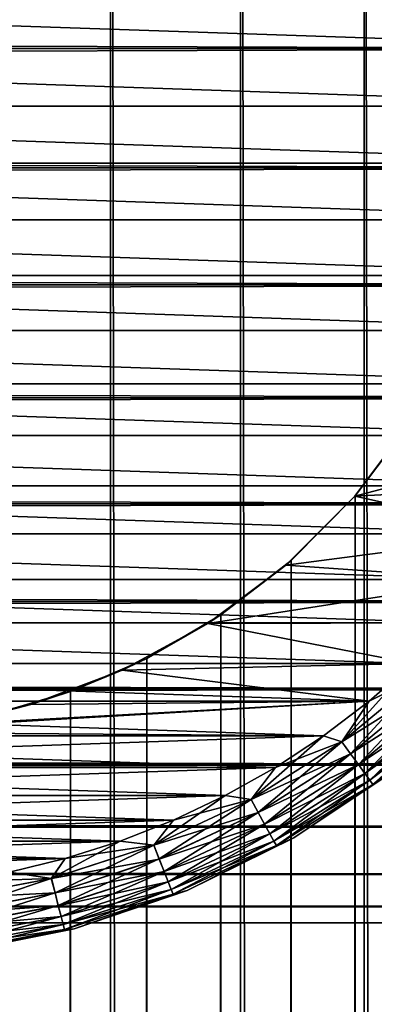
# Model space of a CAD drawing. Extents: x -265 to 265, y 0 to 1027.
# Tile 280 of 295: x 252.59 to 257.65, y 986.37 to 1000.41. Entities that reach past the tile are written whole.
import ezdxf

# ---------------------------------------------------------------- set-up
doc = ezdxf.new("R2010")
doc.units = 0
doc.header["$LTSCALE"] = 41.718519
for name, color, linetype in [('103', 7, 'CONTINUOUS'), ('104', 7, 'CONTINUOUS'), ('110', 7, 'CONTINUOUS'), ('113', 7, 'CONTINUOUS'), ('114', 7, 'CONTINUOUS'), ('118', 7, 'CONTINUOUS'), ('122', 7, 'CONTINUOUS'), ('126', 7, 'CONTINUOUS'), ('3', 7, 'CONTINUOUS'), ('4', 7, 'CONTINUOUS')]:
    doc.layers.add(name, color=color, linetype=linetype)

msp = doc.modelspace()

# ---------------------------------------------------------------- linework, layer by layer
at = {"layer": '103', "color": 7, "linetype": 'CONTINUOUS'}
for points in [[(251.958, 1, 14.872), (253.882, 1, 14.489), (251.958, 1019, 14.872), (251.958, 1, 14.872)], [(251.958, 1019, 14.872), (253.882, 1, 14.489), (253.882, 1019, 14.489), (251.958, 1019, 14.872)], [(253.882, 1, 14.489), (255.74, 1, 13.858), (253.882, 1019, 14.489), (253.882, 1, 14.489)], [(253.882, 1019, 14.489), (255.74, 1, 13.858), (255.74, 1019, 13.858), (253.882, 1019, 14.489)], [(255.74, 1, 13.858), (257.5, 1, 12.99), (255.74, 1019, 13.858), (255.74, 1, 13.858)], [(255.74, 1019, 13.858), (257.5, 1, 12.99), (257.5, 1019, 12.99), (255.74, 1019, 13.858)], [(257.5, 1, 12.99), (259.131, 1, 11.9), (257.5, 1019, 12.99), (257.5, 1, 12.99)], [(257.5, 1019, 12.99), (259.131, 1, 11.9), (259.131, 1019, 11.9), (257.5, 1019, 12.99)]]:
    msp.add_3dface(points, dxfattribs=at)
at = {"layer": '104', "color": 7, "linetype": 'CONTINUOUS'}
for points in [[(257.374, 993.621, -13.063), (258.153, 994.653, -12.591), (257.374, 26.379, -13.063), (257.374, 993.621, -13.063)], [(257.374, 26.379, -13.063), (258.153, 994.653, -12.591), (258.153, 25.347, -12.591), (257.374, 26.379, -13.063)], [(256.461, 992.698, -13.537), (257.374, 993.621, -13.063), (256.461, 27.302, -13.537), (256.461, 992.698, -13.537)], [(256.461, 27.302, -13.537), (257.374, 993.621, -13.063), (257.374, 26.379, -13.063), (256.461, 27.302, -13.537)], [(255.458, 991.921, -13.972), (256.461, 992.698, -13.537), (255.458, 28.079, -13.972), (255.458, 991.921, -13.972)], [(255.458, 28.079, -13.972), (256.461, 992.698, -13.537), (256.461, 27.302, -13.537), (255.458, 28.079, -13.972)], [(254.401, 991.3, -14.34), (255.458, 991.921, -13.972), (254.401, 28.7, -14.34), (254.401, 991.3, -14.34)], [(254.401, 28.7, -14.34), (255.458, 991.921, -13.972), (255.458, 28.079, -13.972), (254.401, 28.7, -14.34)], [(253.314, 990.831, -14.629), (254.401, 991.3, -14.34), (253.314, 29.169, -14.629), (253.314, 990.831, -14.629)], [(253.314, 29.169, -14.629), (254.401, 991.3, -14.34), (254.401, 28.7, -14.34), (253.314, 29.169, -14.629)], [(252.214, 990.505, -14.836), (253.314, 990.831, -14.629), (252.214, 29.495, -14.836), (252.214, 990.505, -14.836)], [(252.214, 29.495, -14.836), (253.314, 990.831, -14.629), (253.314, 29.169, -14.629), (252.214, 29.495, -14.836)]]:
    msp.add_3dface(points, dxfattribs=at)
at = {"layer": '110', "color": 7, "linetype": 'CONTINUOUS'}
for points in [[(258.202, 994.729, -25), (257.374, 993.621, -13.063), (257.369, 993.615, -25), (258.202, 994.729, -25)], [(258.153, 994.653, -12.591), (257.374, 993.621, -13.063), (258.202, 994.729, -25), (258.153, 994.653, -12.591)], [(257.374, 993.621, -13.063), (256.461, 992.698, -13.537), (257.369, 993.615, -25), (257.374, 993.621, -13.063)], [(257.369, 993.615, -25), (256.461, 992.698, -13.537), (256.385, 992.631, -25), (257.369, 993.615, -25)], [(256.461, 992.698, -13.537), (255.458, 991.921, -13.972), (256.385, 992.631, -25), (256.461, 992.698, -13.537)], [(256.385, 992.631, -25), (255.458, 991.921, -13.972), (255.271, 991.798, -25), (256.385, 992.631, -25)], [(255.271, 991.798, -25), (254.401, 991.3, -14.34), (254.05, 991.131, -25), (255.271, 991.798, -25)], [(255.458, 991.921, -13.972), (254.401, 991.3, -14.34), (255.271, 991.798, -25), (255.458, 991.921, -13.972)], [(254.401, 991.3, -14.34), (253.314, 990.831, -14.629), (254.05, 991.131, -25), (254.401, 991.3, -14.34)], [(254.05, 991.131, -25), (253.314, 990.831, -14.629), (252.747, 990.645, -25), (254.05, 991.131, -25)], [(253.314, 990.831, -14.629), (252.214, 990.505, -14.836), (252.747, 990.645, -25), (253.314, 990.831, -14.629)], [(252.747, 990.645, -25), (252.214, 990.505, -14.836), (251.388, 990.349, -25), (252.747, 990.645, -25)]]:
    msp.add_3dface(points, dxfattribs=at)
at = {"layer": '113', "color": 7, "linetype": 'CONTINUOUS'}
for points in [[(258.202, 994.729, -25), (257.369, 993.615, -25), (260.655, 994.479, -25), (258.202, 994.729, -25)], [(260.655, 994.479, -25), (257.369, 993.615, -25), (260.253, 993.765, -25), (260.655, 994.479, -25)], [(260.253, 993.765, -25), (257.369, 993.615, -25), (259.804, 993.08, -25), (260.253, 993.765, -25)], [(257.369, 993.615, -25), (256.385, 992.631, -25), (259.804, 993.08, -25), (257.369, 993.615, -25)], [(259.804, 993.08, -25), (256.385, 992.631, -25), (259.309, 992.427, -25), (259.804, 993.08, -25)], [(256.385, 992.631, -25), (255.271, 991.798, -25), (259.309, 992.427, -25), (256.385, 992.631, -25)], [(259.309, 992.427, -25), (255.271, 991.798, -25), (258.77, 991.809, -25), (259.309, 992.427, -25)], [(255.271, 991.798, -25), (254.05, 991.131, -25), (258.191, 991.23, -25), (255.271, 991.798, -25)], [(258.77, 991.809, -25), (255.271, 991.798, -25), (258.191, 991.23, -25), (258.77, 991.809, -25)], [(258.191, 991.23, -25), (254.05, 991.131, -25), (257.573, 990.691, -25), (258.191, 991.23, -25)], [(254.05, 991.131, -25), (252.747, 990.645, -25), (257.573, 990.691, -25), (254.05, 991.131, -25)], [(251.388, 990.349, -25), (250, 990.25, -25), (257.573, 990.691, -25), (251.388, 990.349, -25)], [(257.573, 990.691, -25), (250, 990.25, -25), (256.92, 990.196, -25), (257.573, 990.691, -25)], [(252.747, 990.645, -25), (251.388, 990.349, -25), (257.573, 990.691, -25), (252.747, 990.645, -25)], [(250, 990.25, -25), (243.08, 990.196, -25), (256.92, 990.196, -25), (250, 990.25, -25)], [(243.08, 990.196, -25), (243.765, 989.747, -25), (256.92, 990.196, -25), (243.08, 990.196, -25)], [(256.92, 990.196, -25), (243.765, 989.747, -25), (256.235, 989.747, -25), (256.92, 990.196, -25)], [(243.765, 989.747, -25), (244.479, 989.345, -25), (256.235, 989.747, -25), (243.765, 989.747, -25)], [(256.235, 989.747, -25), (244.479, 989.345, -25), (255.521, 989.345, -25), (256.235, 989.747, -25)], [(244.479, 989.345, -25), (245.219, 988.993, -25), (255.521, 989.345, -25), (244.479, 989.345, -25)], [(255.521, 989.345, -25), (245.219, 988.993, -25), (254.781, 988.993, -25), (255.521, 989.345, -25)], [(245.219, 988.993, -25), (245.981, 988.693, -25), (254.781, 988.993, -25), (245.219, 988.993, -25)], [(254.781, 988.993, -25), (245.981, 988.693, -25), (254.019, 988.693, -25), (254.781, 988.993, -25)], [(245.981, 988.693, -25), (246.762, 988.445, -25), (254.019, 988.693, -25), (245.981, 988.693, -25)], [(254.019, 988.693, -25), (246.762, 988.445, -25), (253.238, 988.445, -25), (254.019, 988.693, -25)], [(246.762, 988.445, -25), (247.559, 988.251, -25), (253.238, 988.445, -25), (246.762, 988.445, -25)], [(253.238, 988.445, -25), (247.559, 988.251, -25), (252.441, 988.251, -25), (253.238, 988.445, -25)]]:
    msp.add_3dface(points, dxfattribs=at)
at = {"layer": '114', "color": 7, "linetype": 'CONTINUOUS'}
for points in [[(238, 1000, -75), (238.028, 1000.819, -75), (262, 1000, -75), (238, 1000, -75)], [(262, 1000, -75), (238.028, 1000.819, -75), (261.972, 1000.819, -75), (262, 1000, -75)], [(238.028, 999.181, -75), (238, 1000, -75), (261.972, 999.181, -75), (238.028, 999.181, -75)], [(261.972, 999.181, -75), (238, 1000, -75), (262, 1000, -75), (261.972, 999.181, -75)], [(238.112, 998.366, -75), (238.028, 999.181, -75), (261.888, 998.366, -75), (238.112, 998.366, -75)], [(261.888, 998.366, -75), (238.028, 999.181, -75), (261.972, 999.181, -75), (261.888, 998.366, -75)], [(238.251, 997.559, -75), (238.112, 998.366, -75), (261.749, 997.559, -75), (238.251, 997.559, -75)], [(261.749, 997.559, -75), (238.112, 998.366, -75), (261.888, 998.366, -75), (261.749, 997.559, -75)], [(238.445, 996.762, -75), (238.251, 997.559, -75), (261.555, 996.762, -75), (238.445, 996.762, -75)], [(261.555, 996.762, -75), (238.251, 997.559, -75), (261.749, 997.559, -75), (261.555, 996.762, -75)], [(238.693, 995.981, -75), (238.445, 996.762, -75), (261.307, 995.981, -75), (238.693, 995.981, -75)], [(261.307, 995.981, -75), (238.445, 996.762, -75), (261.555, 996.762, -75), (261.307, 995.981, -75)], [(238.993, 995.219, -75), (238.693, 995.981, -75), (261.007, 995.219, -75), (238.993, 995.219, -75)], [(261.007, 995.219, -75), (238.693, 995.981, -75), (261.307, 995.981, -75), (261.007, 995.219, -75)], [(239.345, 994.479, -75), (238.993, 995.219, -75), (260.655, 994.479, -75), (239.345, 994.479, -75)], [(260.655, 994.479, -75), (238.993, 995.219, -75), (261.007, 995.219, -75), (260.655, 994.479, -75)], [(239.747, 993.765, -75), (239.345, 994.479, -75), (260.253, 993.765, -75), (239.747, 993.765, -75)], [(260.253, 993.765, -75), (239.345, 994.479, -75), (260.655, 994.479, -75), (260.253, 993.765, -75)], [(240.196, 993.08, -75), (239.747, 993.765, -75), (259.804, 993.08, -75), (240.196, 993.08, -75)], [(259.804, 993.08, -75), (239.747, 993.765, -75), (260.253, 993.765, -75), (259.804, 993.08, -75)], [(240.691, 992.427, -75), (240.196, 993.08, -75), (259.309, 992.427, -75), (240.691, 992.427, -75)], [(259.309, 992.427, -75), (240.196, 993.08, -75), (259.804, 993.08, -75), (259.309, 992.427, -75)], [(241.23, 991.809, -75), (240.691, 992.427, -75), (258.77, 991.809, -75), (241.23, 991.809, -75)], [(258.77, 991.809, -75), (240.691, 992.427, -75), (259.309, 992.427, -75), (258.77, 991.809, -75)], [(241.809, 991.23, -75), (241.23, 991.809, -75), (258.191, 991.23, -75), (241.809, 991.23, -75)], [(258.191, 991.23, -75), (241.23, 991.809, -75), (258.77, 991.809, -75), (258.191, 991.23, -75)], [(242.427, 990.691, -75), (241.809, 991.23, -75), (257.573, 990.691, -75), (242.427, 990.691, -75)], [(257.573, 990.691, -75), (241.809, 991.23, -75), (258.191, 991.23, -75), (257.573, 990.691, -75)], [(243.08, 990.196, -75), (242.427, 990.691, -75), (256.92, 990.196, -75), (243.08, 990.196, -75)], [(256.92, 990.196, -75), (242.427, 990.691, -75), (257.573, 990.691, -75), (256.92, 990.196, -75)], [(243.765, 989.747, -75), (243.08, 990.196, -75), (256.235, 989.747, -75), (243.765, 989.747, -75)], [(256.235, 989.747, -75), (243.08, 990.196, -75), (256.92, 990.196, -75), (256.235, 989.747, -75)], [(244.479, 989.345, -75), (243.765, 989.747, -75), (255.521, 989.345, -75), (244.479, 989.345, -75)], [(255.521, 989.345, -75), (243.765, 989.747, -75), (256.235, 989.747, -75), (255.521, 989.345, -75)], [(245.219, 988.993, -75), (244.479, 989.345, -75), (254.781, 988.993, -75), (245.219, 988.993, -75)], [(254.781, 988.993, -75), (244.479, 989.345, -75), (255.521, 989.345, -75), (254.781, 988.993, -75)], [(245.981, 988.693, -75), (245.219, 988.993, -75), (254.019, 988.693, -75), (245.981, 988.693, -75)], [(254.019, 988.693, -75), (245.219, 988.993, -75), (254.781, 988.993, -75), (254.019, 988.693, -75)], [(246.762, 988.445, -75), (245.981, 988.693, -75), (253.238, 988.445, -75), (246.762, 988.445, -75)], [(253.238, 988.445, -75), (245.981, 988.693, -75), (254.019, 988.693, -75), (253.238, 988.445, -75)], [(252.441, 988.251, -75), (246.762, 988.445, -75), (253.238, 988.445, -75), (252.441, 988.251, -75)]]:
    msp.add_3dface(points, dxfattribs=at)
at = {"layer": '118', "color": 7, "linetype": 'CONTINUOUS'}
for points in [[(256.5, 988.742, -74), (257.914, 989.686, -74), (256.5, 988.742, -26), (256.5, 988.742, -74)], [(256.5, 988.742, -26), (257.914, 989.686, -74), (257.914, 989.686, -26), (256.5, 988.742, -26)], [(254.975, 987.99, -74), (256.5, 988.742, -74), (254.975, 987.99, -26), (254.975, 987.99, -74)], [(254.975, 987.99, -26), (256.5, 988.742, -74), (256.5, 988.742, -26), (254.975, 987.99, -26)], [(253.365, 987.443, -74), (254.975, 987.99, -74), (253.365, 987.443, -26), (253.365, 987.443, -74)], [(253.365, 987.443, -26), (254.975, 987.99, -74), (254.975, 987.99, -26), (253.365, 987.443, -26)], [(251.697, 987.111, -74), (253.365, 987.443, -74), (251.697, 987.111, -26), (251.697, 987.111, -74)], [(251.697, 987.111, -26), (253.365, 987.443, -74), (253.365, 987.443, -26), (251.697, 987.111, -26)]]:
    msp.add_3dface(points, dxfattribs=at)
at = {"layer": '122', "color": 7, "linetype": 'CONTINUOUS'}
for points in [[(257.573, 990.691, -75), (258.191, 991.23, -75), (257.184, 990.113, -74.975), (257.573, 990.691, -75)], [(257.184, 990.113, -74.975), (258.191, 991.23, -75), (258.366, 991.091, -74.975), (257.184, 990.113, -74.975)], [(257.184, 990.113, -74.975), (258.366, 991.091, -74.975), (257.308, 989.941, -74.901), (257.184, 990.113, -74.975)], [(257.308, 989.941, -74.901), (258.366, 991.091, -74.975), (258.511, 990.937, -74.901), (257.308, 989.941, -74.901)], [(257.308, 989.941, -74.901), (258.511, 990.937, -74.901), (257.42, 989.788, -74.782), (257.308, 989.941, -74.901)], [(257.42, 989.788, -74.782), (258.511, 990.937, -74.901), (258.641, 990.798, -74.782), (257.42, 989.788, -74.782)], [(256.92, 990.196, -75), (257.573, 990.691, -75), (257.184, 990.113, -74.975), (256.92, 990.196, -75)], [(257.42, 989.788, -74.782), (258.641, 990.798, -74.782), (257.513, 989.66, -74.624), (257.42, 989.788, -74.782)], [(257.513, 989.66, -74.624), (258.641, 990.798, -74.782), (258.75, 990.683, -74.624), (257.513, 989.66, -74.624)], [(257.513, 989.66, -74.624), (258.75, 990.683, -74.624), (257.583, 989.563, -74.434), (257.513, 989.66, -74.624)], [(257.583, 989.563, -74.434), (258.75, 990.683, -74.624), (258.831, 990.596, -74.434), (257.583, 989.563, -74.434)], [(257.583, 989.563, -74.434), (258.831, 990.596, -74.434), (257.626, 989.503, -74.223), (257.583, 989.563, -74.434)], [(257.626, 989.503, -74.223), (258.831, 990.596, -74.434), (258.882, 990.542, -74.223), (257.626, 989.503, -74.223)], [(257.914, 989.686, -74), (257.626, 989.503, -74.223), (258.882, 990.542, -74.223), (257.914, 989.686, -74)], [(256.235, 989.747, -75), (256.92, 990.196, -75), (255.888, 989.29, -74.975), (256.235, 989.747, -75)], [(255.888, 989.29, -74.975), (256.92, 990.196, -75), (257.184, 990.113, -74.975), (255.888, 989.29, -74.975)], [(255.888, 989.29, -74.975), (257.184, 990.113, -74.975), (255.99, 989.105, -74.901), (255.888, 989.29, -74.975)], [(255.99, 989.105, -74.901), (257.184, 990.113, -74.975), (257.308, 989.941, -74.901), (255.99, 989.105, -74.901)], [(255.99, 989.105, -74.901), (257.308, 989.941, -74.901), (256.081, 988.938, -74.782), (255.99, 989.105, -74.901)], [(256.081, 988.938, -74.782), (257.308, 989.941, -74.901), (257.42, 989.788, -74.782), (256.081, 988.938, -74.782)], [(255.521, 989.345, -75), (256.235, 989.747, -75), (255.888, 989.29, -74.975), (255.521, 989.345, -75)], [(256.081, 988.938, -74.782), (257.42, 989.788, -74.782), (256.158, 988.799, -74.624), (256.081, 988.938, -74.782)], [(256.158, 988.799, -74.624), (257.42, 989.788, -74.782), (257.513, 989.66, -74.624), (256.158, 988.799, -74.624)], [(257.914, 989.686, -74), (256.5, 988.742, -74), (257.626, 989.503, -74.223), (257.914, 989.686, -74)], [(256.158, 988.799, -74.624), (257.513, 989.66, -74.624), (256.215, 988.695, -74.434), (256.158, 988.799, -74.624)], [(256.215, 988.695, -74.434), (257.513, 989.66, -74.624), (257.583, 989.563, -74.434), (256.215, 988.695, -74.434)], [(256.215, 988.695, -74.434), (257.583, 989.563, -74.434), (256.251, 988.63, -74.223), (256.215, 988.695, -74.434)], [(256.251, 988.63, -74.223), (257.583, 989.563, -74.434), (257.626, 989.503, -74.223), (256.251, 988.63, -74.223)], [(256.5, 988.742, -74), (256.251, 988.63, -74.223), (257.626, 989.503, -74.223), (256.5, 988.742, -74)], [(254.781, 988.993, -75), (255.521, 989.345, -75), (254.499, 988.637, -74.975), (254.781, 988.993, -75)], [(254.499, 988.637, -74.975), (255.521, 989.345, -75), (255.888, 989.29, -74.975), (254.499, 988.637, -74.975)], [(254.499, 988.637, -74.975), (255.888, 989.29, -74.975), (254.577, 988.44, -74.901), (254.499, 988.637, -74.975)], [(254.577, 988.44, -74.901), (255.888, 989.29, -74.975), (255.99, 989.105, -74.901), (254.577, 988.44, -74.901)], [(254.019, 988.693, -75), (254.781, 988.993, -75), (254.499, 988.637, -74.975), (254.019, 988.693, -75)], [(254.577, 988.44, -74.901), (255.99, 989.105, -74.901), (254.647, 988.263, -74.782), (254.577, 988.44, -74.901)], [(254.647, 988.263, -74.782), (255.99, 989.105, -74.901), (256.081, 988.938, -74.782), (254.647, 988.263, -74.782)], [(254.647, 988.263, -74.782), (256.081, 988.938, -74.782), (254.705, 988.116, -74.624), (254.647, 988.263, -74.782)], [(254.705, 988.116, -74.624), (256.081, 988.938, -74.782), (256.158, 988.799, -74.624), (254.705, 988.116, -74.624)], [(254.705, 988.116, -74.624), (256.158, 988.799, -74.624), (254.749, 988.005, -74.434), (254.705, 988.116, -74.624)], [(254.749, 988.005, -74.434), (256.158, 988.799, -74.624), (256.215, 988.695, -74.434), (254.749, 988.005, -74.434)], [(256.5, 988.742, -74), (254.975, 987.99, -74), (256.251, 988.63, -74.223), (256.5, 988.742, -74)], [(253.238, 988.445, -75), (254.019, 988.693, -75), (253.039, 988.163, -74.975), (253.238, 988.445, -75)], [(253.039, 988.163, -74.975), (254.019, 988.693, -75), (254.499, 988.637, -74.975), (253.039, 988.163, -74.975)], [(253.039, 988.163, -74.975), (254.499, 988.637, -74.975), (253.092, 987.958, -74.901), (253.039, 988.163, -74.975)], [(253.092, 987.958, -74.901), (254.499, 988.637, -74.975), (254.577, 988.44, -74.901), (253.092, 987.958, -74.901)], [(254.749, 988.005, -74.434), (256.215, 988.695, -74.434), (254.776, 987.936, -74.223), (254.749, 988.005, -74.434)], [(254.776, 987.936, -74.223), (256.215, 988.695, -74.434), (256.251, 988.63, -74.223), (254.776, 987.936, -74.223)], [(254.975, 987.99, -74), (254.776, 987.936, -74.223), (256.251, 988.63, -74.223), (254.975, 987.99, -74)], [(252.441, 988.251, -75), (253.238, 988.445, -75), (253.039, 988.163, -74.975), (252.441, 988.251, -75)], [(253.092, 987.958, -74.901), (254.577, 988.44, -74.901), (253.139, 987.774, -74.782), (253.092, 987.958, -74.901)], [(253.139, 987.774, -74.782), (254.577, 988.44, -74.901), (254.647, 988.263, -74.782), (253.139, 987.774, -74.782)], [(251.532, 987.875, -74.975), (252.441, 988.251, -75), (253.039, 988.163, -74.975), (251.532, 987.875, -74.975)], [(251.532, 987.875, -74.975), (253.039, 988.163, -74.975), (251.558, 987.665, -74.901), (251.532, 987.875, -74.975)], [(251.558, 987.665, -74.901), (253.039, 988.163, -74.975), (253.092, 987.958, -74.901), (251.558, 987.665, -74.901)], [(253.139, 987.774, -74.782), (254.647, 988.263, -74.782), (253.179, 987.62, -74.624), (253.139, 987.774, -74.782)], [(253.179, 987.62, -74.624), (254.647, 988.263, -74.782), (254.705, 988.116, -74.624), (253.179, 987.62, -74.624)], [(253.179, 987.62, -74.624), (254.705, 988.116, -74.624), (253.208, 987.504, -74.434), (253.179, 987.62, -74.624)], [(253.208, 987.504, -74.434), (254.705, 988.116, -74.624), (254.749, 988.005, -74.434), (253.208, 987.504, -74.434)], [(253.208, 987.504, -74.434), (254.749, 988.005, -74.434), (253.227, 987.433, -74.223), (253.208, 987.504, -74.434)], [(253.227, 987.433, -74.223), (254.749, 988.005, -74.434), (254.776, 987.936, -74.223), (253.227, 987.433, -74.223)], [(251.558, 987.665, -74.901), (253.092, 987.958, -74.901), (251.582, 987.477, -74.782), (251.558, 987.665, -74.901)], [(251.582, 987.477, -74.782), (253.092, 987.958, -74.901), (253.139, 987.774, -74.782), (251.582, 987.477, -74.782)], [(253.365, 987.443, -74), (253.227, 987.433, -74.223), (254.776, 987.936, -74.223), (253.365, 987.443, -74)], [(254.975, 987.99, -74), (253.365, 987.443, -74), (254.776, 987.936, -74.223), (254.975, 987.99, -74)], [(251.582, 987.477, -74.782), (253.139, 987.774, -74.782), (251.602, 987.319, -74.624), (251.582, 987.477, -74.782)], [(251.602, 987.319, -74.624), (253.139, 987.774, -74.782), (253.179, 987.62, -74.624), (251.602, 987.319, -74.624)], [(251.602, 987.319, -74.624), (253.179, 987.62, -74.624), (251.617, 987.201, -74.434), (251.602, 987.319, -74.624)], [(251.617, 987.201, -74.434), (253.179, 987.62, -74.624), (253.208, 987.504, -74.434), (251.617, 987.201, -74.434)], [(251.617, 987.201, -74.434), (253.208, 987.504, -74.434), (251.626, 987.127, -74.223), (251.617, 987.201, -74.434)], [(251.626, 987.127, -74.223), (253.208, 987.504, -74.434), (253.227, 987.433, -74.223), (251.626, 987.127, -74.223)], [(253.365, 987.443, -74), (251.697, 987.111, -74), (253.227, 987.433, -74.223), (253.365, 987.443, -74)], [(251.697, 987.111, -74), (251.626, 987.127, -74.223), (253.227, 987.433, -74.223), (251.697, 987.111, -74)]]:
    msp.add_3dface(points, dxfattribs=at)
at = {"layer": '126', "color": 7, "linetype": 'CONTINUOUS'}
for points in [[(258.191, 991.23, -25), (257.573, 990.691, -25), (258.367, 991.09, -25.025), (258.191, 991.23, -25)], [(258.367, 991.09, -25.025), (257.573, 990.691, -25), (257.184, 990.112, -25.025), (258.367, 991.09, -25.025)], [(258.367, 991.09, -25.025), (257.184, 990.112, -25.025), (258.512, 990.936, -25.099), (258.367, 991.09, -25.025)], [(258.512, 990.936, -25.099), (257.184, 990.112, -25.025), (257.309, 989.941, -25.099), (258.512, 990.936, -25.099)], [(258.512, 990.936, -25.099), (257.309, 989.941, -25.099), (258.642, 990.798, -25.218), (258.512, 990.936, -25.099)], [(257.573, 990.691, -25), (256.92, 990.196, -25), (257.184, 990.112, -25.025), (257.573, 990.691, -25)], [(258.642, 990.798, -25.218), (257.309, 989.941, -25.099), (257.42, 989.787, -25.218), (258.642, 990.798, -25.218)], [(258.642, 990.798, -25.218), (257.42, 989.787, -25.218), (258.75, 990.682, -25.377), (258.642, 990.798, -25.218)], [(258.75, 990.682, -25.377), (257.42, 989.787, -25.218), (257.513, 989.659, -25.377), (258.75, 990.682, -25.377)], [(258.75, 990.682, -25.377), (257.513, 989.659, -25.377), (258.832, 990.595, -25.567), (258.75, 990.682, -25.377)], [(258.832, 990.595, -25.567), (257.513, 989.659, -25.377), (257.583, 989.563, -25.567), (258.832, 990.595, -25.567)], [(258.832, 990.595, -25.567), (257.583, 989.563, -25.567), (258.882, 990.542, -25.779), (258.832, 990.595, -25.567)], [(258.882, 990.542, -25.779), (257.583, 989.563, -25.567), (257.627, 989.503, -25.779), (258.882, 990.542, -25.779)], [(257.914, 989.686, -26), (258.882, 990.542, -25.779), (257.627, 989.503, -25.779), (257.914, 989.686, -26)], [(257.184, 990.112, -25.025), (256.235, 989.747, -25), (255.888, 989.289, -25.025), (257.184, 990.112, -25.025)], [(257.184, 990.112, -25.025), (255.888, 989.289, -25.025), (257.309, 989.941, -25.099), (257.184, 990.112, -25.025)], [(256.92, 990.196, -25), (256.235, 989.747, -25), (257.184, 990.112, -25.025), (256.92, 990.196, -25)], [(257.309, 989.941, -25.099), (255.888, 989.289, -25.025), (255.99, 989.104, -25.099), (257.309, 989.941, -25.099)], [(257.309, 989.941, -25.099), (255.99, 989.104, -25.099), (257.42, 989.787, -25.218), (257.309, 989.941, -25.099)], [(256.235, 989.747, -25), (255.521, 989.345, -25), (255.888, 989.289, -25.025), (256.235, 989.747, -25)], [(257.42, 989.787, -25.218), (255.99, 989.104, -25.099), (256.082, 988.938, -25.218), (257.42, 989.787, -25.218)], [(257.42, 989.787, -25.218), (256.082, 988.938, -25.218), (257.513, 989.659, -25.377), (257.42, 989.787, -25.218)], [(256.5, 988.742, -26), (257.914, 989.686, -26), (257.627, 989.503, -25.779), (256.5, 988.742, -26)], [(257.513, 989.659, -25.377), (256.082, 988.938, -25.218), (256.158, 988.799, -25.377), (257.513, 989.659, -25.377)], [(257.513, 989.659, -25.377), (256.158, 988.799, -25.377), (257.583, 989.563, -25.567), (257.513, 989.659, -25.377)], [(257.583, 989.563, -25.567), (256.158, 988.799, -25.377), (256.215, 988.694, -25.567), (257.583, 989.563, -25.567)], [(257.583, 989.563, -25.567), (256.215, 988.694, -25.567), (257.627, 989.503, -25.779), (257.583, 989.563, -25.567)], [(257.627, 989.503, -25.779), (256.215, 988.694, -25.567), (256.251, 988.63, -25.779), (257.627, 989.503, -25.779)], [(256.5, 988.742, -26), (257.627, 989.503, -25.779), (256.251, 988.63, -25.779), (256.5, 988.742, -26)], [(255.888, 989.289, -25.025), (254.781, 988.993, -25), (254.499, 988.636, -25.025), (255.888, 989.289, -25.025)], [(255.888, 989.289, -25.025), (254.499, 988.636, -25.025), (255.99, 989.104, -25.099), (255.888, 989.289, -25.025)], [(255.521, 989.345, -25), (254.781, 988.993, -25), (255.888, 989.289, -25.025), (255.521, 989.345, -25)], [(254.781, 988.993, -25), (254.019, 988.693, -25), (254.499, 988.636, -25.025), (254.781, 988.993, -25)], [(255.99, 989.104, -25.099), (254.499, 988.636, -25.025), (254.577, 988.439, -25.099), (255.99, 989.104, -25.099)], [(255.99, 989.104, -25.099), (254.577, 988.439, -25.099), (256.082, 988.938, -25.218), (255.99, 989.104, -25.099)], [(256.082, 988.938, -25.218), (254.577, 988.439, -25.099), (254.647, 988.263, -25.218), (256.082, 988.938, -25.218)], [(256.082, 988.938, -25.218), (254.647, 988.263, -25.218), (256.158, 988.799, -25.377), (256.082, 988.938, -25.218)], [(256.158, 988.799, -25.377), (254.647, 988.263, -25.218), (254.705, 988.115, -25.377), (256.158, 988.799, -25.377)], [(256.158, 988.799, -25.377), (254.705, 988.115, -25.377), (256.215, 988.694, -25.567), (256.158, 988.799, -25.377)], [(254.975, 987.99, -26), (256.5, 988.742, -26), (256.251, 988.63, -25.779), (254.975, 987.99, -26)], [(254.499, 988.636, -25.025), (253.238, 988.445, -25), (253.04, 988.161, -25.025), (254.499, 988.636, -25.025)], [(254.499, 988.636, -25.025), (253.04, 988.161, -25.025), (254.577, 988.439, -25.099), (254.499, 988.636, -25.025)], [(254.019, 988.693, -25), (253.238, 988.445, -25), (254.499, 988.636, -25.025), (254.019, 988.693, -25)], [(256.215, 988.694, -25.567), (254.705, 988.115, -25.377), (254.749, 988.005, -25.567), (256.215, 988.694, -25.567)], [(256.215, 988.694, -25.567), (254.749, 988.005, -25.567), (256.251, 988.63, -25.779), (256.215, 988.694, -25.567)], [(256.251, 988.63, -25.779), (254.749, 988.005, -25.567), (254.776, 987.936, -25.779), (256.251, 988.63, -25.779)], [(254.975, 987.99, -26), (256.251, 988.63, -25.779), (254.776, 987.936, -25.779), (254.975, 987.99, -26)], [(253.238, 988.445, -25), (252.441, 988.251, -25), (253.04, 988.161, -25.025), (253.238, 988.445, -25)], [(254.577, 988.439, -25.099), (253.04, 988.161, -25.025), (253.092, 987.957, -25.099), (254.577, 988.439, -25.099)], [(254.577, 988.439, -25.099), (253.092, 987.957, -25.099), (254.647, 988.263, -25.218), (254.577, 988.439, -25.099)], [(253.04, 988.161, -25.025), (251.634, 988.112, -25), (251.532, 987.874, -25.025), (253.04, 988.161, -25.025)], [(253.04, 988.161, -25.025), (251.532, 987.874, -25.025), (253.092, 987.957, -25.099), (253.04, 988.161, -25.025)], [(252.441, 988.251, -25), (251.634, 988.112, -25), (253.04, 988.161, -25.025), (252.441, 988.251, -25)], [(254.647, 988.263, -25.218), (253.092, 987.957, -25.099), (253.139, 987.773, -25.218), (254.647, 988.263, -25.218)], [(254.647, 988.263, -25.218), (253.139, 987.773, -25.218), (254.705, 988.115, -25.377), (254.647, 988.263, -25.218)], [(254.705, 988.115, -25.377), (253.139, 987.773, -25.218), (253.179, 987.619, -25.377), (254.705, 988.115, -25.377)], [(254.705, 988.115, -25.377), (253.179, 987.619, -25.377), (254.749, 988.005, -25.567), (254.705, 988.115, -25.377)], [(254.749, 988.005, -25.567), (253.179, 987.619, -25.377), (253.208, 987.504, -25.567), (254.749, 988.005, -25.567)], [(254.749, 988.005, -25.567), (253.208, 987.504, -25.567), (254.776, 987.936, -25.779), (254.749, 988.005, -25.567)], [(253.092, 987.957, -25.099), (251.532, 987.874, -25.025), (251.558, 987.664, -25.099), (253.092, 987.957, -25.099)], [(253.092, 987.957, -25.099), (251.558, 987.664, -25.099), (253.139, 987.773, -25.218), (253.092, 987.957, -25.099)], [(254.776, 987.936, -25.779), (253.208, 987.504, -25.567), (253.227, 987.432, -25.779), (254.776, 987.936, -25.779)], [(253.365, 987.443, -26), (254.776, 987.936, -25.779), (253.227, 987.432, -25.779), (253.365, 987.443, -26)], [(253.365, 987.443, -26), (254.975, 987.99, -26), (254.776, 987.936, -25.779), (253.365, 987.443, -26)], [(253.139, 987.773, -25.218), (251.558, 987.664, -25.099), (251.582, 987.476, -25.218), (253.139, 987.773, -25.218)], [(253.139, 987.773, -25.218), (251.582, 987.476, -25.218), (253.179, 987.619, -25.377), (253.139, 987.773, -25.218)], [(253.179, 987.619, -25.377), (251.582, 987.476, -25.218), (251.602, 987.319, -25.377), (253.179, 987.619, -25.377)], [(253.179, 987.619, -25.377), (251.602, 987.319, -25.377), (253.208, 987.504, -25.567), (253.179, 987.619, -25.377)], [(253.208, 987.504, -25.567), (251.602, 987.319, -25.377), (251.617, 987.2, -25.567), (253.208, 987.504, -25.567)], [(253.208, 987.504, -25.567), (251.617, 987.2, -25.567), (253.227, 987.432, -25.779), (253.208, 987.504, -25.567)], [(251.697, 987.111, -26), (253.365, 987.443, -26), (253.227, 987.432, -25.779), (251.697, 987.111, -26)], [(253.227, 987.432, -25.779), (251.617, 987.2, -25.567), (251.626, 987.127, -25.779), (253.227, 987.432, -25.779)], [(251.697, 987.111, -26), (253.227, 987.432, -25.779), (251.626, 987.127, -25.779), (251.697, 987.111, -26)]]:
    msp.add_3dface(points, dxfattribs=at)
at = {"layer": '3', "color": 7, "linetype": 'CONTINUOUS'}
for points in [[(-263, 1001.702, 39.884), (-263, 1000, 40), (263, 1001.702, 39.884), (-263, 1001.702, 39.884)], [(263, 1001.702, 39.884), (-263, 1000, 40), (263, 1000, 40), (263, 1001.702, 39.884)], [(-263, 1000, 15), (-263, 1001.702, 15.116), (263, 1000, 15), (-263, 1000, 15)], [(263, 1000, 15), (-263, 1001.702, 15.116), (263, 1001.702, 15.116), (263, 1000, 15)]]:
    msp.add_3dface(points, dxfattribs=at)
at = {"layer": '4', "color": 7, "linetype": 'CONTINUOUS'}
for points in [[(263, 1000, 40), (-263, 1000, 40), (-263, 998.298, 39.884), (263, 1000, 40)], [(-263, 1000, 15), (263, 1000, 15), (263, 998.298, 15.116), (-263, 1000, 15)], [(-263, 998.298, 15.116), (-263, 1000, 15), (263, 998.298, 15.116), (-263, 998.298, 15.116)], [(263, 1000, 40), (-263, 998.298, 39.884), (263, 998.298, 39.884), (263, 1000, 40)], [(-263, 996.628, 15.464), (-263, 998.298, 15.116), (263, 996.628, 15.464), (-263, 996.628, 15.464)], [(263, 996.628, 15.464), (-263, 998.298, 15.116), (263, 998.298, 15.116), (263, 996.628, 15.464)], [(-263, 998.298, 39.884), (-263, 996.628, 39.536), (263, 998.298, 39.884), (-263, 998.298, 39.884)], [(263, 998.298, 39.884), (-263, 996.628, 39.536), (263, 996.628, 39.536), (263, 998.298, 39.884)], [(-263, 995.02, 16.035), (-263, 996.628, 15.464), (263, 995.02, 16.035), (-263, 995.02, 16.035)], [(263, 995.02, 16.035), (-263, 996.628, 15.464), (263, 996.628, 15.464), (263, 995.02, 16.035)], [(-263, 996.628, 39.536), (-263, 995.02, 38.965), (263, 996.628, 39.536), (-263, 996.628, 39.536)], [(263, 996.628, 39.536), (-263, 995.02, 38.965), (263, 995.02, 38.965), (263, 996.628, 39.536)], [(-263, 993.505, 16.82), (-263, 995.02, 16.035), (263, 993.505, 16.82), (-263, 993.505, 16.82)], [(263, 993.505, 16.82), (-263, 995.02, 16.035), (263, 995.02, 16.035), (263, 993.505, 16.82)], [(-263, 995.02, 38.965), (-263, 993.505, 38.18), (263, 995.02, 38.965), (-263, 995.02, 38.965)], [(263, 995.02, 38.965), (-263, 993.505, 38.18), (263, 993.505, 38.18), (263, 995.02, 38.965)], [(-263, 992.111, 17.804), (-263, 993.505, 16.82), (263, 992.111, 17.804), (-263, 992.111, 17.804)], [(263, 992.111, 17.804), (-263, 993.505, 16.82), (263, 993.505, 16.82), (263, 992.111, 17.804)], [(-263, 993.505, 38.18), (-263, 992.111, 37.196), (263, 993.505, 38.18), (-263, 993.505, 38.18)], [(263, 993.505, 38.18), (-263, 992.111, 37.196), (263, 992.111, 37.196), (263, 993.505, 38.18)], [(-263, 990.865, 18.968), (-263, 992.111, 17.804), (263, 990.865, 18.968), (-263, 990.865, 18.968)], [(263, 990.865, 18.968), (-263, 992.111, 17.804), (263, 992.111, 17.804), (263, 990.865, 18.968)], [(-263, 992.111, 37.196), (-263, 990.865, 36.032), (263, 992.111, 37.196), (-263, 992.111, 37.196)], [(263, 992.111, 37.196), (-263, 990.865, 36.032), (263, 990.865, 36.032), (263, 992.111, 37.196)], [(-263, 989.788, 20.291), (-263, 990.865, 18.968), (263, 989.788, 20.291), (-263, 989.788, 20.291)], [(263, 989.788, 20.291), (-263, 990.865, 18.968), (263, 990.865, 18.968), (263, 989.788, 20.291)], [(-263, 990.865, 36.032), (-263, 989.788, 34.709), (263, 990.865, 36.032), (-263, 990.865, 36.032)], [(263, 990.865, 36.032), (-263, 989.788, 34.709), (263, 989.788, 34.709), (263, 990.865, 36.032)], [(-263, 988.901, 21.749), (-263, 989.788, 20.291), (263, 988.901, 21.749), (-263, 988.901, 21.749)], [(263, 988.901, 21.749), (-263, 989.788, 20.291), (263, 989.788, 20.291), (263, 988.901, 21.749)], [(-263, 989.788, 34.709), (-263, 988.901, 33.251), (263, 989.788, 34.709), (-263, 989.788, 34.709)], [(263, 989.788, 34.709), (-263, 988.901, 33.251), (263, 988.901, 33.251), (263, 989.788, 34.709)], [(-263, 988.222, 23.314), (-263, 988.901, 21.749), (263, 988.222, 23.314), (-263, 988.222, 23.314)], [(263, 988.222, 23.314), (-263, 988.901, 21.749), (263, 988.901, 21.749), (263, 988.222, 23.314)], [(-263, 988.901, 33.251), (-263, 988.222, 31.686), (263, 988.901, 33.251), (-263, 988.901, 33.251)], [(263, 988.901, 33.251), (-263, 988.222, 31.686), (263, 988.222, 31.686), (263, 988.901, 33.251)], [(-263, 987.761, 24.957), (-263, 988.222, 23.314), (263, 987.761, 24.957), (-263, 987.761, 24.957)], [(263, 987.761, 24.957), (-263, 988.222, 23.314), (263, 988.222, 23.314), (263, 987.761, 24.957)], [(-263, 988.222, 31.686), (-263, 987.761, 30.043), (263, 988.222, 31.686), (-263, 988.222, 31.686)], [(263, 988.222, 31.686), (-263, 987.761, 30.043), (263, 987.761, 30.043), (263, 988.222, 31.686)], [(-263, 987.529, 26.647), (-263, 987.761, 24.957), (263, 987.529, 26.647), (-263, 987.529, 26.647)], [(263, 987.529, 26.647), (-263, 987.761, 24.957), (263, 987.761, 24.957), (263, 987.529, 26.647)], [(-263, 987.761, 30.043), (-263, 987.529, 28.353), (263, 987.761, 30.043), (-263, 987.761, 30.043)], [(263, 987.761, 30.043), (-263, 987.529, 28.353), (263, 987.529, 28.353), (263, 987.761, 30.043)], [(-263, 987.529, 28.353), (-263, 987.529, 26.647), (263, 987.529, 28.353), (-263, 987.529, 28.353)], [(263, 987.529, 28.353), (-263, 987.529, 26.647), (263, 987.529, 26.647), (263, 987.529, 28.353)]]:
    msp.add_3dface(points, dxfattribs=at)

doc.saveas('drawing.dxf')
